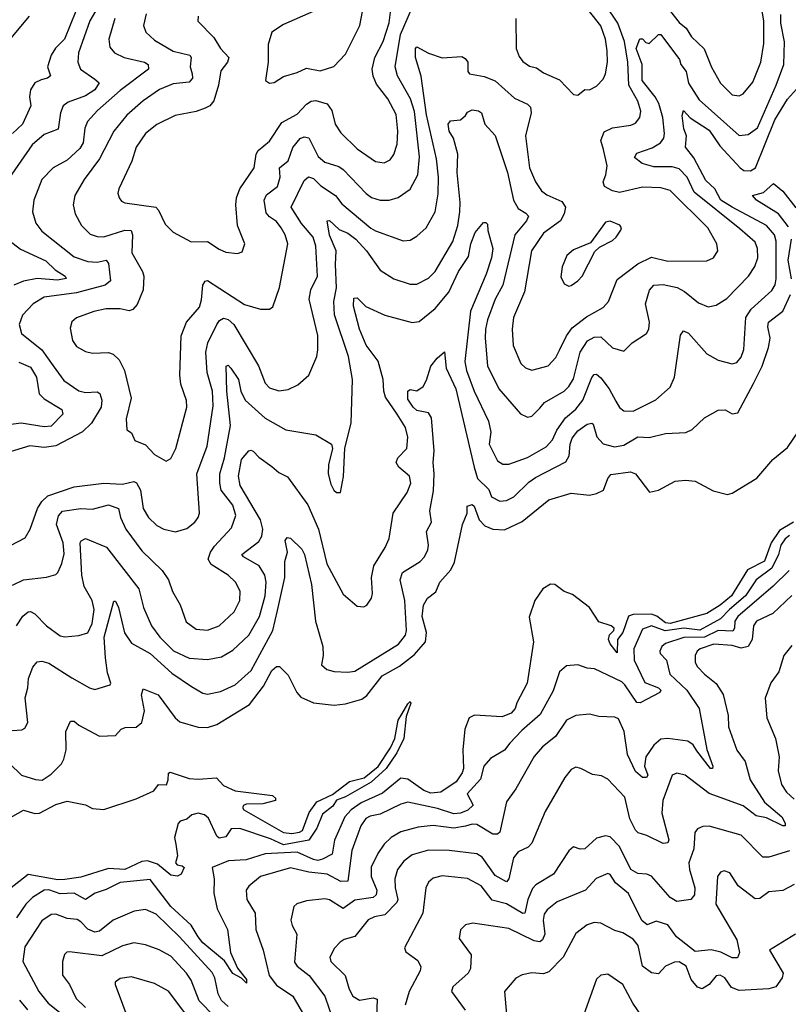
# Model space of a CAD drawing. Extents: x 1933546 to 2138868, y 524910 to 667279.
# Tile 309 of 466: x 2016139 to 2019479, y 645699 to 649980. Entities that reach past the tile are written whole.
import ezdxf

# ---------------------------------------------------------------- set-up
doc = ezdxf.new("R2010")
doc.units = 0

msp = doc.modelspace()

# ---------------------------------------------------------------- linework, layer by layer
at = {"layer": '0CON10XD'}
for points in [[(2016543.1, 650146.9), (2016443.8, 649975), (2016394.1, 649835), (2016391.8, 649795), (2016403.6, 649765), (2016465, 649721.2), (2016483.5, 649705), (2016464.7, 649675), (2016425, 649648.2), (2016349.3, 649620.7), (2016328.2, 649605), (2016315.3, 649575), (2016306.2, 649503.8), (2016245, 649480), (2016192.5, 649435), (2016081.1, 649275)], [(2018967.4, 650015), (2019005, 649968), (2019035, 649942.9), (2019058.8, 649905), (2019113.2, 649853.2), (2019145, 649774), (2019185, 649703.1), (2019235, 649653.6), (2019265, 649649.1), (2019283.1, 649656.9), (2019325, 649708.6), (2019359.1, 649795), (2019373.5, 649876.5), (2019372.7, 649975), (2019346.5, 650125)], [(2016383.3, 650016.7), (2016333.7, 649895), (2016294.8, 649855.2), (2016275.3, 649825), (2016259.2, 649775), (2016271.9, 649735), (2016258.8, 649725), (2016232, 649718), (2016204.6, 649705.4), (2016185.3, 649675), (2016181.4, 649645), (2016187.5, 649605), (2016151, 649525), (2016108, 649485)], [(2016460.6, 648710.6), (2016385, 648682.9), (2016365, 648666), (2016358.3, 648638.3), (2016368.1, 648585), (2016385, 648559.2), (2016425, 648537.1), (2016455, 648529.4), (2016525, 648533.1), (2016545.4, 648525.4), (2016571.4, 648501.4), (2016594.6, 648455), (2016623.1, 648335), (2016601.8, 648245), (2016605, 648196.7), (2016625, 648183.3), (2016639.7, 648149.7), (2016685, 648131.1), (2016725, 648090), (2016775, 648060), (2016795, 648072), (2016817.5, 648115), (2016864.6, 648295), (2016863.9, 648323.9), (2016839.1, 648395), (2016834.6, 648435), (2016840.9, 648605), (2016863.2, 648665), (2016920, 648730), (2016928.5, 648761.5), (2016933.9, 648825), (2016945, 648843.6), (2016955, 648845.9), (2017115, 648742), (2017185, 648721.1), (2017225, 648720.8), (2017238.9, 648731.1), (2017267.9, 648815), (2017303.3, 649005), (2017292.8, 649045), (2017275, 649075.5), (2017255, 649101.8), (2017225, 649122), (2017210.3, 649140.3), (2017201.4, 649195), (2017212, 649218), (2017258.8, 649255), (2017270.4, 649295), (2017267.8, 649335), (2017305, 649366.8), (2017325.8, 649424.2), (2017356.9, 649463.1), (2017375, 649470.9), (2017395, 649465.6), (2017435.4, 649385), (2017465, 649360), (2017525, 649341.6), (2017545, 649328.4), (2017644.4, 649224.4), (2017667, 649207), (2017705, 649195.4), (2017745, 649195.4), (2017783.4, 649206.6), (2017835, 649243.1), (2017868.8, 649305), (2017876, 649384), (2017855, 649580.6), (2017836.6, 649635), (2017781.2, 649735), (2017771.1, 649775), (2017794, 649916), (2017845.5, 650035)], [(2016913.8, 649995), (2016913, 649973), (2016982.5, 649902.5), (2017012.1, 649855), (2017047.9, 649815), (2017041.5, 649795), (2017013.1, 649756.9), (2017002.7, 649695), (2016982.4, 649627.6), (2016964.5, 649605.5), (2016945.4, 649594.6), (2016905, 649580.4), (2016815, 649563.8), (2016735, 649524.6), (2016685.2, 649484.8), (2016645.3, 649425), (2016625.3, 649364.7), (2016570, 649245), (2016565.8, 649225), (2016570.8, 649205), (2016580.7, 649190.7), (2016595, 649183.3), (2016730, 649165), (2016742.3, 649152.3), (2016770.5, 649090.5), (2016805, 649056), (2016884.3, 649014.3), (2016955, 649015.8), (2017005, 648981.4), (2017035, 648969.2), (2017085, 648963.8), (2017105, 648971.2), (2017117.5, 649005), (2017085.6, 649085), (2017077.7, 649175), (2017080.8, 649205), (2017095.2, 649244.8), (2017157.9, 649335), (2017166.1, 649395), (2017175, 649411.1), (2017225, 649451.1), (2017277.7, 649532.3), (2017345, 649569.2), (2017385, 649612.9), (2017405, 649625.3), (2017425, 649628.7), (2017475, 649614.4), (2017495.3, 649585.3), (2017510.4, 649525), (2017535, 649488.1), (2017605, 649418.8), (2017685, 649362.5), (2017722.6, 649357.4), (2017749.4, 649370.6), (2017765, 649393.8), (2017778.9, 649438.9), (2017781.6, 649495), (2017775, 649568), (2017739.1, 649635), (2017688.7, 649698.7), (2017674.8, 649734.8), (2017670.9, 649765), (2017682.5, 649815), (2017718.3, 649885), (2017745, 649965.8), (2017752.6, 650035)], [(2016996.1, 648653.9), (2017007.7, 648672.3), (2017025, 648681.8), (2017045, 648676.8), (2017069.3, 648655), (2017177.1, 648475), (2017205, 648399.2), (2017225, 648379.1), (2017265, 648366.2), (2017305, 648371.8), (2017347.1, 648392.9), (2017395, 648434.3), (2017429.5, 648515), (2017434, 648545), (2017433.9, 648606.1), (2017396.9, 648765), (2017404, 648805), (2017433.2, 648865), (2017426.3, 648995), (2017414.6, 649035), (2017363, 649093), (2017319.1, 649165), (2017375, 649280), (2017393.9, 649296.1), (2017415, 649289.3), (2017447.9, 649257.9), (2017511.5, 649215), (2017539.4, 649179.4), (2017664.1, 649074.1), (2017685, 649062.5), (2017805, 649018.1), (2017835, 649020.6), (2017865, 649038.1), (2017904.7, 649075.3), (2017945, 649144.2), (2017958, 649222), (2017959.3, 649295), (2017950.7, 649375), (2017906.4, 649566.4), (2017883.5, 649733.5), (2017859.2, 649815), (2017859.2, 649855), (2017865, 649862), (2017915, 649833.6), (2017975, 649813.2), (2018059.7, 649819.7), (2018075, 649811.2), (2018086.2, 649795), (2018086.2, 649755), (2018093.3, 649745), (2018157.2, 649732.8), (2018205, 649713.5), (2018288.7, 649638.7), (2018345, 649612.3), (2018358.8, 649598.8), (2018361.5, 649575), (2018337.5, 649475), (2018354.4, 649335), (2018380.5, 649275), (2018407.1, 649235), (2018429, 649219), (2018495, 649189.6), (2018510.3, 649165), (2018504.7, 649135), (2018489.6, 649105), (2018415, 649051.3), (2018363.3, 648975), (2018332.8, 648797.2), (2018284.7, 648685), (2018278.5, 648635), (2018283.4, 648563.4), (2018316.9, 648485), (2018336.3, 648466.3), (2018365, 648456.7), (2018435, 648474.5), (2018468.2, 648511.8), (2018485, 648542.9), (2018514.7, 648605), (2018539.9, 648640.1), (2018602.3, 648687.7), (2018675, 648728.9), (2018697.1, 648755), (2018735, 648850.6), (2018825, 648918.2), (2018885, 648947.5), (2018955, 648930.6), (2019125, 648931.9), (2019154, 648945), (2019172.5, 648975), (2019168.9, 649005), (2019130, 649075), (2018965, 649237.5), (2018925, 649249.4), (2018845, 649251.2), (2018745, 649227.8), (2018715, 649235.4), (2018680.5, 649255), (2018674, 649275), (2018685.9, 649305), (2018692, 649345), (2018675.3, 649414.7), (2018664.8, 649455), (2018678.5, 649491.5), (2018715, 649509.3), (2018795, 649521.5), (2018815, 649530), (2018833.3, 649555), (2018837.8, 649582.2), (2018825.3, 649625), (2018785.8, 649695), (2018781.7, 649795), (2018766.8, 649885), (2018738.8, 649965), (2018684.3, 650045)], [(2017413.8, 650015), (2017285, 649959.1), (2017234.2, 649925), (2017218.1, 649871.9), (2017218.2, 649795), (2017206.7, 649715), (2017224, 649704), (2017245, 649706), (2017285, 649732.9), (2017345, 649750), (2017385, 649769.6), (2017445, 649757.7), (2017503.7, 649776.3), (2017555, 649829.2), (2017616.9, 649955), (2017629.1, 650015)], [(2018295.4, 649985), (2018296.5, 649855), (2018309.2, 649819.2), (2018325, 649798.1), (2018355, 649777.8), (2018385, 649771.1), (2018415, 649748.2), (2018485, 649718.6), (2018545, 649653.8), (2018565, 649652), (2018595, 649676), (2018615.7, 649674.3), (2018645, 649690), (2018675, 649721.2), (2018684.4, 649745), (2018693.1, 649795), (2018691.8, 649845), (2018684.1, 649895), (2018665, 649953.1), (2018589.3, 650049.3)], [(2016552.6, 649985), (2016526.7, 649895), (2016530.3, 649860.3), (2016550.6, 649835), (2016592, 649815), (2016681.4, 649795), (2016696.5, 649785), (2016698.5, 649765), (2016575, 649672.1), (2016477.5, 649585), (2016433.6, 649536.4), (2016422.4, 649507.6), (2016414.7, 649445), (2016400.4, 649419.6), (2016345, 649368.7), (2016284.5, 649335), (2016235.4, 649285), (2016200, 649195), (2016194.6, 649144.6), (2016209.5, 649095), (2016235, 649060.5), (2016375, 648949.1), (2016435, 648928.8), (2016475, 648925.8), (2016515, 648934.5), (2016525, 648920), (2016533.3, 648845), (2016510, 648825), (2016385, 648791.7), (2016245, 648773.4), (2016196.7, 648745), (2016150.9, 648695), (2016136.5, 648655), (2016146.7, 648615), (2016234.8, 648544.8), (2016284.5, 648474.5), (2016330.9, 648410.9), (2016395, 648365.9), (2016425, 648359.1), (2016475, 648361.5), (2016486.9, 648355), (2016495.8, 648325.8), (2016493.2, 648295), (2016450, 648225), (2016411.3, 648188.7), (2016295, 648126.8), (2016245, 648120.5), (2016183.1, 648126.9), (2016028.9, 648081.1)], [(2016085, 649880), (2016181.5, 649995)], [(2016108, 647522), (2016155, 647544.7), (2016255, 647556.5), (2016295, 647567.8), (2016304.1, 647575.9), (2016322.4, 647615), (2016332.5, 647657.5), (2016328.3, 647705), (2016299.3, 647785), (2016307.8, 647822.2), (2016325, 647842.5), (2016405, 647854.7), (2016455, 647852), (2016525, 647871), (2016567.5, 647855), (2016577.2, 647815), (2016600.4, 647765), (2016670.1, 647670.1), (2016758.5, 647585), (2016785.8, 647544.2), (2016803.4, 647493.4), (2016836.3, 647436.3), (2016862.7, 647362.7), (2016905, 647330.9), (2016955, 647326.4), (2017005.8, 647344.2), (2017071.5, 647405), (2017095.8, 647454.2), (2017096.8, 647495), (2017076.5, 647535), (2017044.3, 647564.3), (2016970.9, 647610.9), (2016958, 647635), (2016967.8, 647665), (2016985, 647690.9), (2017059.2, 647770.8), (2017078.1, 647825), (2017065, 647869.6), (2017014.1, 647934.1), (2017008.4, 647965), (2017007.8, 648005), (2017029, 648075), (2017055.2, 648215), (2017039.2, 648365), (2017036.2, 648473.8), (2017045, 648477.5), (2017056.9, 648465), (2017089, 648415), (2017100.2, 648365), (2017118.8, 648325), (2017205, 648246.8), (2017295, 648196.1), (2017425.4, 648175.4), (2017493.3, 648135), (2017498.8, 648115), (2017480.8, 648045), (2017478.6, 648005), (2017490.3, 647960.3), (2017504, 647935), (2017515, 647923.8), (2017532.5, 647925), (2017545.6, 647994.4), (2017552.3, 648117.7), (2017579.4, 648225), (2017585.3, 648415), (2017567.6, 648515), (2017506.6, 648696.6), (2017504, 648755), (2017515.7, 648814.3), (2017510.6, 648915), (2017514.8, 648975), (2017485, 649042.5), (2017475, 649105.8), (2017485, 649106.4), (2017526.9, 649066.9), (2017565, 649051.5), (2017599.5, 649025), (2017646.3, 648975), (2017705, 648891.5), (2017765, 648853.3), (2017835, 648829.6), (2017865, 648829.6), (2017915, 648856.4), (2017943.8, 648885), (2018020.6, 649015), (2018043.3, 649085), (2018051.6, 649145), (2018053.1, 649185), (2018040, 649315), (2018043.3, 649395), (2018024.6, 649464.6), (2018005.5, 649495), (2018000.5, 649525), (2018010.6, 649539.4), (2018055, 649544.4), (2018076.5, 649563.5), (2018085, 649578), (2018105, 649588), (2018133.4, 649583.4), (2018145.6, 649575), (2018160, 649525), (2018205, 649476.2), (2018258.6, 649315), (2018285, 649194.4), (2018305, 649158.8), (2018339.1, 649139.1), (2018349.6, 649125), (2018342, 649105), (2018291, 649045), (2018237.8, 648825), (2018205.2, 648764.8), (2018171.9, 648675), (2018162.5, 648635), (2018161.6, 648595), (2018172.1, 648475), (2018220.7, 648375), (2018315, 648265.7), (2018345, 648251.4), (2018365, 648255.7), (2018399.6, 648290.4), (2018420, 648315), (2018505, 648364.1), (2018525.3, 648385), (2018545, 648418.6), (2018574.8, 648535), (2018606.8, 648583.2), (2018635, 648598.9), (2018665, 648601.2), (2018715, 648553.3), (2018765, 648538), (2018801.2, 648575), (2018862.5, 648615), (2018872.9, 648635), (2018875.5, 648664.5), (2018857.9, 648745), (2018875.7, 648804.3), (2018895, 648826.1), (2018935, 648829.2), (2018995.8, 648815.8), (2019028.5, 648798.5), (2019089.5, 648749.5), (2019131.1, 648731.1), (2019165, 648738.5), (2019212.4, 648767.6), (2019306.2, 648865), (2019333.4, 648906.6), (2019347.4, 648945), (2019345.8, 648985), (2019335, 649012.2), (2019268.8, 649071.2), (2019070.2, 649230.2), (2019039.8, 649295), (2019005, 649331.4), (2018975, 649340.5), (2018895, 649340.6), (2018844.3, 649355), (2018810.9, 649380.9), (2018821, 649399), (2018887.3, 649422.7), (2018923.3, 649445), (2018938.3, 649465), (2018940.7, 649485), (2018934.1, 649555), (2018916.5, 649615), (2018900, 649645), (2018843.8, 649715), (2018843.5, 649785), (2018818.5, 649855), (2018834, 649896), (2018845, 649896.9), (2018860.5, 649880.5), (2018875, 649875.8), (2018915, 649915.6), (2018925, 649915.7), (2019006, 649806), (2019012.4, 649785), (2019035.7, 649755), (2019045, 649703.6), (2019092, 649632), (2019265, 649476.4), (2019305, 649480.4), (2019345, 649509.7), (2019426.6, 649695), (2019459.1, 649785), (2019463.3, 649883.3), (2019446.8, 649965), (2019447.3, 650002.7)], [(2016688.5, 650005), (2016677.1, 649955), (2016687.5, 649925), (2016725, 649890.4), (2016805, 649842.4), (2016877.5, 649825), (2016883.6, 649815), (2016880, 649775), (2016888.9, 649745), (2016889.2, 649725), (2016875, 649708.8), (2016805, 649700.9), (2016745.7, 649675.7), (2016675, 649627.3), (2016605, 649564.6), (2016547.8, 649495), (2016486.1, 649375), (2016419.2, 649285), (2016378.8, 649215), (2016371.2, 649175), (2016380.4, 649135), (2016407.9, 649085), (2016445, 649047.7), (2016475, 649037.5), (2016503.7, 649036.4), (2016596.2, 649065), (2016622.8, 649062.8), (2016628.4, 649045), (2016626, 648966), (2016671.8, 648885), (2016677.5, 648865), (2016675.4, 648805), (2016648.8, 648741.2), (2016630.7, 648719.3), (2016615, 648714.7), (2016575, 648723.1), (2016515, 648722.3), (2016460.6, 648710.6)], [(2016124.6, 647345), (2016152.7, 647387.3), (2016175, 647405.5), (2016185, 647407.3), (2016205, 647397.3), (2016255, 647344.6), (2016315, 647301.2), (2016335, 647297.3), (2016395, 647302.1), (2016435, 647314.5), (2016453.8, 647355), (2016461.6, 647415), (2016454.2, 647455), (2016419.2, 647515), (2016409.4, 647565), (2016401.8, 647705), (2016405.6, 647714.4), (2016425, 647724), (2016516.2, 647686.2), (2016656.8, 647505), (2016676.8, 647425), (2016712.1, 647345), (2016747.2, 647295), (2016806.5, 647236.5), (2016875, 647204.2), (2016955, 647197.8), (2017015, 647210.4), (2017065, 647239.2), (2017135, 647304.7), (2017181.2, 647385), (2017205.2, 647475), (2017210.5, 647535), (2017203.6, 647565), (2017180, 647605), (2017112, 647645), (2017104.2, 647655), (2017178, 647712), (2017191.6, 647735), (2017195.7, 647765), (2017185.2, 647805), (2017096.8, 647955), (2017090.3, 647995), (2017102, 648068), (2017135, 648105.7), (2017145, 648108.6), (2017155, 648102.9), (2017177.5, 648077.5), (2017235, 648037.5), (2017265, 648010.6), (2017303.1, 647993.1), (2017390.5, 647870.5), (2017436.8, 647765), (2017473.7, 647613.7), (2017545, 647482), (2017605, 647430), (2017635, 647427.5), (2017647.5, 647435), (2017667.1, 647465), (2017671.4, 647485), (2017668.2, 647555), (2017677.7, 647605), (2017727.5, 647685), (2017744.5, 647725), (2017761.2, 647835), (2017823.3, 647925), (2017838.2, 647965), (2017832.9, 647995), (2017786.5, 648035), (2017774.5, 648055), (2017781.5, 648075), (2017821.1, 648115), (2017826.2, 648165), (2017815, 648206.2), (2017778.8, 648265), (2017729, 648339), (2017720.6, 648365), (2017718.8, 648415), (2017696.9, 648495), (2017645, 648565.5), (2017615, 648634), (2017589.7, 648735), (2017590.9, 648769.1), (2017605, 648770.5), (2017642.3, 648732.3), (2017725.4, 648695.4), (2017845, 648663.5), (2017875, 648668.2), (2017945, 648724.7), (2018004.2, 648795), (2018045.7, 648885), (2018089.7, 648950.3), (2018099.7, 649005), (2018118, 649055), (2018155, 649097.5), (2018165, 649098.6), (2018171.1, 649091.1), (2018173.2, 649063.2), (2018195.3, 648985.3), (2018189.7, 648945), (2018166, 648874), (2018098, 648712), (2018073.6, 648493.6), (2018081.1, 648455), (2018114.3, 648365), (2018175.9, 648235), (2018186.4, 648186.4), (2018179.6, 648135), (2018215, 648061.5), (2018238.1, 648048.1), (2018265, 648048), (2018345, 648075.9), (2018427.5, 648122.5), (2018455, 648153.5), (2018473.7, 648195), (2018510.8, 648249.2), (2018555, 648286.6), (2018586.7, 648325), (2018625, 648424.4), (2018635, 648437.3), (2018645, 648439.1), (2018665, 648422.7), (2018700, 648375), (2018728.9, 648321.1), (2018745, 648294.5), (2018765, 648279.1), (2018805, 648278.2), (2018902.7, 648327.3), (2018965, 648382.9), (2018984.7, 648425.3), (2019011.1, 648608.9), (2019023.3, 648626.7), (2019045, 648616.5), (2019125, 648526.5), (2019175, 648500), (2019235, 648484.3), (2019255, 648490), (2019275, 648512), (2019285.5, 648545.5), (2019294.8, 648685.2), (2019318.3, 648721.7), (2019408.1, 648801.9), (2019422.6, 648827.4), (2019427.1, 648852.9), (2019426.2, 649016.2), (2019419.8, 649045), (2019385, 649084.3), (2019235.3, 649164.7), (2019186.2, 649195), (2019160.2, 649245), (2019120.8, 649280.8), (2019068.9, 649378.9), (2019032.7, 649425), (2019036.2, 649475), (2019025.3, 649505.3), (2019017.4, 649562.6), (2019023.3, 649585), (2019053.1, 649553.1), (2019135, 649499.4), (2019180.9, 649430.9), (2019269.6, 649335), (2019285.3, 649324.7), (2019315, 649322.8), (2019336.9, 649335), (2019421.1, 649545), (2019475, 649633.8), (2019515, 649677.1)], [(2019479.5, 649079.5), (2019436, 649136), (2019341.4, 649195), (2019324, 649215), (2019371.8, 649228.2), (2019415, 649267.9), (2019455, 649234.6), (2019511.4, 649161.4)], [(2018525, 648820.8), (2018535, 648824.3), (2018565, 648844.3), (2018582.9, 648865), (2018638.3, 648971.7), (2018658.8, 648991.2), (2018715, 649020), (2018730.8, 649035), (2018752, 649065), (2018754, 649075), (2018746.8, 649086.8), (2018705, 649103.3), (2018685, 649099.4), (2018620, 649010), (2018545, 648979.2), (2018517.1, 648955), (2018495.6, 648905), (2018491.2, 648861.2), (2018505, 648831.2), (2018525, 648820.8)], [(2019492.7, 648852.7), (2019478.4, 648935), (2019493, 649025)], [(2016091.5, 649021.5), (2016142.7, 648982.7), (2016252.1, 648932.1), (2016292.4, 648892.4), (2016336.7, 648865), (2016340, 648855), (2016303.1, 648846.9), (2016215, 648855.2), (2016155, 648842.9), (2016112.9, 648825)], [(2016365, 647118.5), (2016442, 647075), (2016465, 647068.1), (2016532.4, 647087.6), (2016535.4, 647095), (2016520.8, 647140.8), (2016511.1, 647205), (2016505.7, 647295), (2016548.3, 647451.7), (2016555, 647452.5), (2016567.8, 647425), (2016594.8, 647314.8), (2016625, 647268.7), (2016705, 647224.3), (2016799.5, 647139.5), (2016885, 647081.1), (2016935, 647052.5), (2016955, 647047.9), (2017011.4, 647058.6), (2017075, 647088.9), (2017145, 647151.2), (2017238.9, 647325), (2017258.8, 647411.2), (2017291.6, 647555), (2017290.9, 647625), (2017302.2, 647665), (2017291.8, 647715), (2017301.1, 647728.9), (2017315, 647725.6), (2017365, 647677.9), (2017376, 647655), (2017407.6, 647525), (2017424.2, 647365), (2017456.8, 647255), (2017457.9, 647215), (2017450.8, 647175), (2017473.8, 647155), (2017506.1, 647146.1), (2017565, 647142.7), (2017595, 647148.2), (2017785.6, 647264.4), (2017815.6, 647304.4), (2017819.5, 647325), (2017812.5, 647455), (2017792.8, 647545), (2017802.8, 647577.2), (2017878.9, 647625), (2017897.5, 647645), (2017911.8, 647675), (2017914.7, 647695), (2017906.7, 647755), (2017927.9, 647795), (2017920.5, 647845), (2017937.8, 647932.2), (2017940.2, 648005), (2017935.3, 648055), (2017940.5, 648105), (2017928.9, 648248.9), (2017915, 648270), (2017865, 648281), (2017849.2, 648295), (2017825, 648330), (2017825.7, 648364.3), (2017835, 648372), (2017865, 648366), (2017892, 648385), (2017907.4, 648412.6), (2017925.9, 648474.1), (2017952.4, 648507.6), (2017985.5, 648535.5), (2017991.8, 648465), (2018034.4, 648375), (2018114.4, 648035), (2018128.1, 647985), (2018177.4, 647937.4), (2018189.1, 647905), (2018225, 647886.1), (2018255, 647888.9), (2018286.2, 647905), (2018351.1, 647968.9), (2018380.4, 647989.6), (2018512.5, 648057.5), (2018526.7, 648083.3), (2018530.7, 648135), (2018539.6, 648160.4), (2018565, 648192.9), (2018605, 648221.2), (2018625, 648225.6), (2018630.7, 648220.7), (2018646.4, 648166.4), (2018675, 648136.5), (2018723.2, 648123.2), (2018765, 648130), (2018825, 648166.8), (2018875, 648163.9), (2018945, 648180.4), (2019034.5, 648185.5), (2019062, 648198), (2019115, 648248.6), (2019175, 648282.9), (2019205, 648283.1), (2019235, 648265.6), (2019259.8, 648270.2), (2019328.5, 648398.5), (2019366.2, 648473.8), (2019393.1, 648555), (2019400, 648595), (2019390.2, 648645), (2019393.4, 648665), (2019455, 648712.9), (2019488.9, 648785)], [(2016065, 647676), (2016162.2, 647727.8), (2016184.7, 647765.3), (2016215.9, 647855), (2016235.3, 647885), (2016260.7, 647909.3), (2016375, 647948.8), (2016505, 647964.7), (2016585, 647960), (2016635, 647971.8), (2016646.3, 647966.3), (2016663, 647935), (2016675, 647854.3), (2016698.5, 647815), (2016735, 647780.4), (2016765, 647765.6), (2016816.3, 647753.7), (2016865, 647768.2), (2016899.4, 647795), (2016914.4, 647815), (2016919.6, 647835), (2016908.6, 648005), (2016952.8, 648125), (2016979.2, 648300.8), (2016975.9, 648365), (2016953.7, 648446.3), (2016947.2, 648535), (2016956.4, 648575), (2016996.1, 648653.9)], [(2016135, 648490.4), (2016185, 648469.2), (2016211.9, 648425), (2016223.1, 648353.1), (2016245, 648331.8), (2016321.5, 648285), (2016326.5, 648265), (2016275, 648212.4), (2016245, 648210.4), (2016145, 648225.7), (2016011.7, 648208.3)], [(2016095, 646745.6), (2016146.7, 646695), (2016207.1, 646677.1), (2016235.8, 646674.2), (2016275, 646699.5), (2016320, 646745), (2016330.9, 646765), (2016340.9, 646805), (2016339.1, 646885), (2016359.1, 646930.9), (2016375, 646930.5), (2016395, 646912.7), (2016485.4, 646865.4), (2016555, 646867.3), (2016580, 646895), (2016597.1, 646902.9), (2016645, 646903.8), (2016670, 646925), (2016680.6, 646975), (2016667.9, 647045), (2016675, 647071.2), (2016740.6, 647045), (2016815, 646944.4), (2016835, 646927.8), (2016914.1, 646904.1), (2016955, 646902.7), (2016995, 646915.8), (2017138, 647002), (2017198.1, 647081.9), (2017235, 647150.4), (2017255, 647168.1), (2017268, 647168), (2017305, 647130.8), (2017342.5, 647055), (2017360, 647035), (2017415, 647009.7), (2017505, 647000), (2017555, 647005.3), (2017625, 647025.4), (2017647.5, 647042.5), (2017713.4, 647126.6), (2017789.4, 647169.4), (2017855, 647219.6), (2017901.9, 647275), (2017907.4, 647315), (2017887.7, 647385), (2017894.2, 647435), (2017911.5, 647465), (2017947.5, 647492.5), (2017964.4, 647535), (2018012.2, 647587.8), (2018028.9, 647621.1), (2018062.9, 647785), (2018083.3, 647835), (2018083.1, 647865), (2018105, 647872.3), (2018113.6, 647865), (2018135.3, 647805.3), (2018159.6, 647779.6), (2018195.4, 647765.4), (2018245, 647761.5), (2018322.3, 647797.7), (2018438.3, 647891.7), (2018535, 647920.8), (2018615, 647912.2), (2018645, 647920), (2018676.2, 647935), (2018694.4, 647985.6), (2018707.9, 648002.1), (2018793.6, 648013.6), (2018815.7, 648005), (2018875.7, 647925.7), (2018915, 647933.9), (2018987, 647973), (2019032.8, 647977.2), (2019075, 647973.1), (2019152.2, 647932.2), (2019215, 647916), (2019235, 647922), (2019342.8, 647987.2), (2019411.8, 648068.2), (2019475, 648120), (2019525, 648192.5)], [(2019501.1, 647795), (2019441.5, 647758.5), (2019404.1, 647705.9), (2019375, 647626.1), (2019302.1, 647588), (2019232.7, 647475), (2019183.1, 647435), (2019125, 647398.8), (2018965, 647354.4), (2018945, 647357.5), (2018907.1, 647387.1), (2018885, 647394.7), (2018805, 647394.5), (2018785, 647387.3), (2018759.5, 647315), (2018736.7, 647285), (2018735, 647227.5), (2018705, 647266), (2018697.5, 647285), (2018702.3, 647305), (2018720.9, 647325), (2018721.8, 647335), (2018710, 647345), (2018655, 647361.5), (2018615, 647424.2), (2018541.6, 647481.6), (2018505, 647494.1), (2018465, 647524.7), (2018445, 647525.3), (2018412.4, 647505), (2018377.1, 647455), (2018352.4, 647382.4), (2018371.5, 647275), (2018344.5, 647095), (2018300, 647010), (2018292.7, 646985), (2018275, 646964.6), (2018235, 646948.5), (2018115, 646955.6), (2018092.5, 646945), (2018073.3, 646895), (2018064.3, 646805.7), (2018068, 646725), (2018061.7, 646705), (2018035, 646667), (2017968.7, 646621.3), (2017925, 646617.8), (2017895, 646628.9), (2017825, 646677.8), (2017795, 646682.9), (2017715, 646617.8), (2017622.5, 646575), (2017580, 646545), (2017552.4, 646515), (2017507, 646413), (2017497.4, 646352.6), (2017455, 646330.2), (2017435, 646325.2), (2017415, 646328.7), (2017345, 646361.4), (2017206.2, 646353.8), (2017122.6, 646327.4), (2017046.7, 646323.3), (2016975.5, 646294.5), (2016983.7, 646245), (2016982, 646182), (2016997.2, 646115), (2017041.1, 646025), (2017054.6, 645925), (2017085.9, 645855.9), (2017125, 645807.5), (2017125, 645791.2), (2017102.5, 645812.5), (2017065, 645833.1), (2017028.6, 645888.6), (2016935, 645967.2), (2016915, 645992.2), (2016883.8, 646043.8), (2016795.2, 646125), (2016705, 646242.2), (2016575, 646229.4), (2016515, 646197.8), (2016467.1, 646182.9), (2016425, 646154.7), (2016375, 646182.1), (2016315, 646180.2), (2016265, 646196.5), (2016245, 646195.2), (2016195, 646163.4), (2016165.3, 646135), (2016124.1, 646075)], [(2019485, 647737.5), (2019465, 647722.4), (2019446.5, 647695), (2019436.2, 647655), (2019407.4, 647595), (2019339.6, 647545), (2019293.4, 647475), (2019223.6, 647415), (2019183.8, 647375), (2019095, 647326.2), (2019025.1, 647335.1), (2018943.5, 647323.5), (2018885, 647344.5), (2018845, 647330.4), (2018807.7, 647245), (2018809.8, 647195), (2018855, 647098.5), (2018915, 647075.7), (2018925.4, 647064.6), (2018921.4, 647055), (2018835, 647009.5), (2018821.2, 647011.2), (2018768.8, 647088.8), (2018755, 647100.7), (2018637.2, 647157.2), (2018605, 647160.5), (2018565, 647175.5), (2018515, 647170.8), (2018484.7, 647145.3), (2018457.9, 647062.1), (2018401.4, 646958.6), (2018321, 646889), (2018269.1, 646835), (2018246.3, 646803.6), (2018185, 646768.1), (2018156.5, 646735), (2018141.2, 646678.8), (2018083.8, 646615), (2018109.1, 646565), (2018086.6, 646543.4), (2018055, 646530.8), (2018025, 646528.1), (2017955, 646551), (2017825, 646577.6), (2017795, 646569.4), (2017705, 646525.7), (2017662.5, 646517.5), (2017642.9, 646507.1), (2017621.2, 646475), (2017582.5, 646367.5), (2017565, 646234.4), (2017535, 646233.1), (2017475, 646265.6), (2017395, 646273.1), (2017315, 646292.4), (2017185, 646254.7), (2017135, 646213.3), (2017123.6, 646195), (2017126.5, 646155), (2017162.1, 646095), (2017165.3, 646025), (2017196.7, 645935), (2017223.3, 645825), (2017255, 645782.9), (2017326.2, 645735), (2017377.5, 645645)], [(2019482.7, 647585), (2019413.6, 647516.4), (2019259.6, 647385), (2019247.2, 647365), (2019246, 647334), (2019238.2, 647321.8), (2019175, 647323.9), (2019115, 647294.8), (2019025, 647294.6), (2018945, 647267.2), (2018930, 647255), (2018921.1, 647235), (2018922.9, 647225), (2018949.5, 647195), (2018964.7, 647135), (2019038.6, 647065), (2019092.2, 646985), (2019125, 646807.5), (2019150.6, 646735), (2019149.2, 646725), (2019140.8, 646725), (2019081.5, 646801.5), (2019065, 646826.8), (2019042.6, 646842.6), (2018955, 646855.3), (2018925, 646851.8), (2018894.8, 646825.2), (2018859.6, 646775), (2018854, 646735), (2018868.8, 646695), (2018863.3, 646685), (2018845, 646685.4), (2018815, 646712.1), (2018780.6, 646785), (2018766.3, 646885), (2018740.6, 646940.6), (2018725, 646946.9), (2018655, 646950), (2018615, 646960.6), (2018555, 646955.5), (2018514.5, 646935), (2018467, 646863), (2018410.8, 646819.2), (2018374, 646776), (2018294.6, 646635.4), (2018255, 646580), (2018225, 646447.5), (2018215, 646438.6), (2018195, 646438.9), (2018125, 646481.7), (2018105, 646482.7), (2018076.2, 646473.8), (2018025, 646465.7), (2017935, 646476.5), (2017870.6, 646469.4), (2017795, 646449.5), (2017753.6, 646425), (2017722.9, 646395), (2017695, 646355.5), (2017665.8, 646295), (2017665.8, 646255), (2017691.3, 646195), (2017688.3, 646175), (2017675, 646164), (2017595, 646152.6), (2017545, 646115.9), (2017485, 646154.2), (2017465, 646157.3), (2017385, 646148.5), (2017343.4, 646136.6), (2017330, 646125), (2017317.5, 646065), (2017322.2, 646042.2), (2017343.5, 646005), (2017332.9, 645882.9), (2017344.5, 645865), (2017396.1, 645825), (2017464.7, 645735), (2017502.8, 645625)], [(2019495, 647476.5), (2019411.8, 647398.2), (2019341.5, 647365), (2019327.6, 647345), (2019322, 647285), (2019304.5, 647255), (2019275, 647248.1), (2019235, 647258.7), (2019155.5, 647265.5), (2019096.4, 647245), (2019082.7, 647235), (2019074.1, 647215.9), (2019074.6, 647185), (2019085, 647167.1), (2019114.4, 647135), (2019165, 647094.5), (2019196.2, 647046.2), (2019218, 646955), (2019219.3, 646905), (2019254.8, 646804.8), (2019291.2, 646755), (2019313.5, 646675), (2019375, 646578.2), (2019451.3, 646515), (2019466.2, 646486.2), (2019465.3, 646474.7), (2019455, 646474.6), (2019385, 646510.3), (2019339.4, 646519.4), (2019282.7, 646562.7), (2019135, 646615.3), (2019030.6, 646695), (2018995, 646704.5), (2018974.5, 646695), (2018934.1, 646585), (2018929.9, 646529.9), (2018959.5, 646415), (2018955, 646401.1), (2018935, 646398.2), (2018865, 646433.6), (2018826.2, 646445), (2018815, 646455.7), (2018789.7, 646505), (2018769.3, 646599.3), (2018695, 646677.5), (2018667, 646693), (2018628.3, 646698.3), (2018577.5, 646725), (2018555, 646730), (2018535, 646720), (2018508.6, 646685), (2018422.3, 646537.7), (2018365, 646400), (2018347.9, 646382.1), (2018305, 646362.7), (2018285, 646336.5), (2018265.2, 646244.8), (2018255, 646231.8), (2018205, 646260), (2018148.8, 646338.8), (2018125, 646353.2), (2018005, 646368.1), (2017915, 646369), (2017845, 646349.4), (2017807.9, 646322.1), (2017780.9, 646285), (2017769.7, 646245), (2017770, 646205), (2017782.2, 646155), (2017778, 646142), (2017725, 646088.5), (2017680.4, 646079.6), (2017653.2, 646066.8), (2017595, 645994.4), (2017548.9, 645981.1), (2017531.2, 645968.8), (2017506.6, 645943.4), (2017486.9, 645905), (2017490.6, 645885), (2017553.6, 645825), (2017570, 645765), (2017586.5, 645735), (2017615, 645717.5), (2017675, 645726.9), (2017692.2, 645722.2), (2017689.2, 645645)], [(2019495, 647259.4), (2019460, 647215), (2019438.5, 647145), (2019403.1, 647096.9), (2019379.3, 647030.7), (2019385.4, 646945.4), (2019423.5, 646855), (2019439.6, 646775), (2019435.4, 646715), (2019449.6, 646655), (2019471.8, 646621.8), (2019505, 646590.9)], [(2016065, 646887.2), (2016147.5, 646892.5), (2016160.7, 646899.3), (2016173.5, 646925), (2016162, 647032), (2016174.7, 647075), (2016176.7, 647115), (2016195.6, 647165), (2016215, 647187.5), (2016235, 647191.5), (2016265, 647182.8), (2016365, 647118.5)], [(2016085, 646504.1), (2016155, 646543.3), (2016205, 646528.2), (2016225, 646530.8), (2016295, 646567.8), (2016345, 646582), (2016425, 646566.2), (2016455, 646551.2), (2016505, 646546.2), (2016645, 646592), (2016722.2, 646627.8), (2016742.5, 646655), (2016776, 646654), (2016784.4, 646675), (2016785.7, 646704.3), (2016792.1, 646707.9), (2016875, 646680.9), (2016915, 646678), (2016994.4, 646684.4), (2017025, 646650), (2017075, 646627.5), (2017237, 646607), (2017250, 646595), (2017250, 646585), (2017195, 646571.2), (2017125, 646570), (2017112.5, 646565), (2017107.5, 646555), (2017113.3, 646545), (2017285, 646445.8), (2017321.3, 646441.3), (2017355, 646448.2), (2017367.3, 646455), (2017396.5, 646533.5), (2017429.8, 646580.2), (2017498.2, 646611.8), (2017572.4, 646667.6), (2017635.8, 646684.2), (2017696.5, 646733.5), (2017750.4, 646815), (2017769.6, 646855), (2017783.8, 646935), (2017799.5, 646960.5), (2017825, 647005.8), (2017835, 647015.8), (2017838.3, 647008.3), (2017818.8, 646951.2), (2017808.2, 646855), (2017777.3, 646792.7), (2017731.9, 646725), (2017666.7, 646665), (2017555, 646601.2), (2017515, 646587.5), (2017499.5, 646560.5), (2017454.7, 646525.3), (2017429.4, 646465), (2017395, 646413.2), (2017285, 646392), (2017228.3, 646418.3), (2017095, 646464.2), (2017058.3, 646461.7), (2017035, 646427.5), (2017005, 646422), (2016995, 646430), (2016959.2, 646509.2), (2016942.4, 646522.4), (2016915, 646530.4), (2016887.5, 646522.5), (2016865, 646503.5), (2016836, 646495), (2016828.1, 646485), (2016811.2, 646425), (2016816.9, 646395), (2016824, 646345), (2016816.2, 646315), (2016823.3, 646305), (2016845, 646302), (2016853.9, 646293.9), (2016840.5, 646265), (2016825, 646256), (2016795, 646260.4), (2016738, 646308), (2016693.5, 646323.5), (2016669.2, 646320.8), (2016595, 646285.2), (2016525, 646289.6), (2016405, 646252), (2016335, 646241.3), (2016305, 646240.5), (2016175, 646264.1), (2016025, 646145.8)], [(2019485, 646367.1), (2019395, 646339.6), (2019368.8, 646338.8), (2019275, 646435.3), (2019135, 646474.4), (2019107, 646473), (2019085, 646462), (2019073.4, 646446.6), (2019068.2, 646375), (2019047.5, 646315), (2019049.8, 646285), (2019072.8, 646205), (2019071.1, 646175), (2019055, 646154.3), (2018995, 646145.8), (2018965, 646164.4), (2018885, 646257.1), (2018865, 646265.4), (2018825, 646268.7), (2018794.8, 646284.8), (2018745, 646385.4), (2018705, 646427.9), (2018685, 646431.2), (2018645, 646421.2), (2018595, 646375.6), (2018575, 646373.1), (2018545, 646383.8), (2018525, 646366.2), (2018458.2, 646265), (2018381.7, 646218.3), (2018366.7, 646203.3), (2018347.3, 646155), (2018334.1, 646095.9), (2018325, 646094.7), (2018255, 646135.5), (2018192.5, 646152.5), (2018145, 646214.7), (2018085, 646245.9), (2017975, 646257.7), (2017935, 646247.3), (2017915, 646230), (2017903.6, 646205), (2017890.9, 646095), (2017810.6, 645945), (2017816.8, 645926.8), (2017869.4, 645889.4), (2017882.1, 645862.1), (2017878.9, 645845), (2017832, 645755), (2017813.8, 645695)], [(2019505, 646220.4), (2019455, 646194.6), (2019395, 646188.2), (2019355, 646159.5), (2019335, 646157.9), (2019261.3, 646215), (2019225, 646270.4), (2019200.9, 646279.1), (2019185, 646274.3), (2019172.1, 646255), (2019164.8, 646135), (2019255, 645979.2), (2019267.3, 645925), (2019258.7, 645901.3), (2019235, 645900.9), (2019185.5, 645925.5), (2019143.8, 645936.2), (2019075, 645928.7), (2018993.3, 645993.3), (2018955, 646045.3), (2018905, 646060.5), (2018865.4, 646045.4), (2018843.1, 646063.1), (2018785, 646180.9), (2018728.1, 646228.1), (2018705, 646263.1), (2018695, 646267.9), (2018644.2, 646245.8), (2018598.1, 646195), (2018474.5, 646145.5), (2018430.5, 646109.5), (2018418.8, 646091.2), (2018413.4, 646065), (2018421.3, 646005), (2018410.5, 645979.5), (2018399.5, 645970.5), (2018375, 645974.6), (2018265, 646029.6), (2018108.3, 646051.7), (2018075.6, 646044.4), (2018055, 646023.3), (2018049.1, 645985), (2018100.6, 645915), (2018098.5, 645855), (2018087.8, 645835), (2018021.4, 645775), (2018015.8, 645755), (2018075, 645673.8)], [(2017045, 645689.8), (2017015.8, 645715.8), (2017000.6, 645745), (2016987, 645815), (2016975, 645838), (2016832.8, 645992.8), (2016731.9, 646091.9), (2016685, 646110.8), (2016636, 646104), (2016544.2, 646065.8), (2016485, 646017.9), (2016465, 646012.3), (2016435, 646025.4), (2016405, 646058.1), (2016387.8, 646067.8), (2016345, 646072.3), (2016295, 646091.6), (2016275, 646089.4), (2016235, 646061.8), (2016161, 645949), (2016152.3, 645885), (2016222, 645755), (2016262.3, 645705), (2016374.7, 645615)], [(2019510.8, 646005), (2019397.5, 645935), (2019457.3, 645835), (2019452.1, 645815), (2019425, 645775.7), (2019395, 645766.2), (2019265, 645759.7), (2019232.9, 645772.9), (2019203.1, 645815), (2019183.6, 645826.4), (2019165, 645823.1), (2019135, 645785.5), (2019105, 645766.2), (2019085, 645773.8), (2019057.7, 645807.7), (2019034.7, 645865), (2019005, 645884.1), (2018985, 645882.7), (2018945.8, 645865), (2018915, 645832.5), (2018885, 645836.7), (2018845.3, 645865.2), (2018826.9, 645955), (2018805, 645982.5), (2018759.8, 646009.8), (2018725, 646019.6), (2018665, 646052.2), (2018635, 646055.6), (2018605.4, 646044.6), (2018555, 646007.5), (2018500.5, 645905), (2018438.9, 645841.1), (2018415, 645831.5), (2018365, 645835.5), (2018322.2, 645827.8), (2018295, 645812.9), (2018245.6, 645755), (2018254.5, 645655.5)], [(2016985.7, 645645.7), (2016918, 645715), (2016883.8, 645805), (2016864.1, 645835), (2016795, 645908.7), (2016745, 645935.9), (2016685, 645958), (2016635, 645966.5), (2016585, 645954.2), (2016495, 645910.4), (2016355, 645926.9), (2016343.7, 645926.3), (2016333.7, 645916.3), (2016324.6, 645885), (2016325.4, 645825.4), (2016355.2, 645785.2), (2016384.7, 645725), (2016425, 645686.1)], [(2016914, 645585), (2016785, 645756.9), (2016725, 645789.1), (2016625, 645818.2), (2016575, 645811.4), (2016554, 645795), (2016552.9, 645785), (2016616.8, 645615)], [(2018844.6, 645644.6), (2018803.6, 645703.6), (2018759.4, 645785), (2018695, 645830), (2018665, 645825.8), (2018645, 645808.8), (2018590, 645655)], [(2016138, 645718), (2016172.5, 645675)]]:
    msp.add_lwpolyline(points, dxfattribs=at)

doc.saveas('drawing.dxf')
